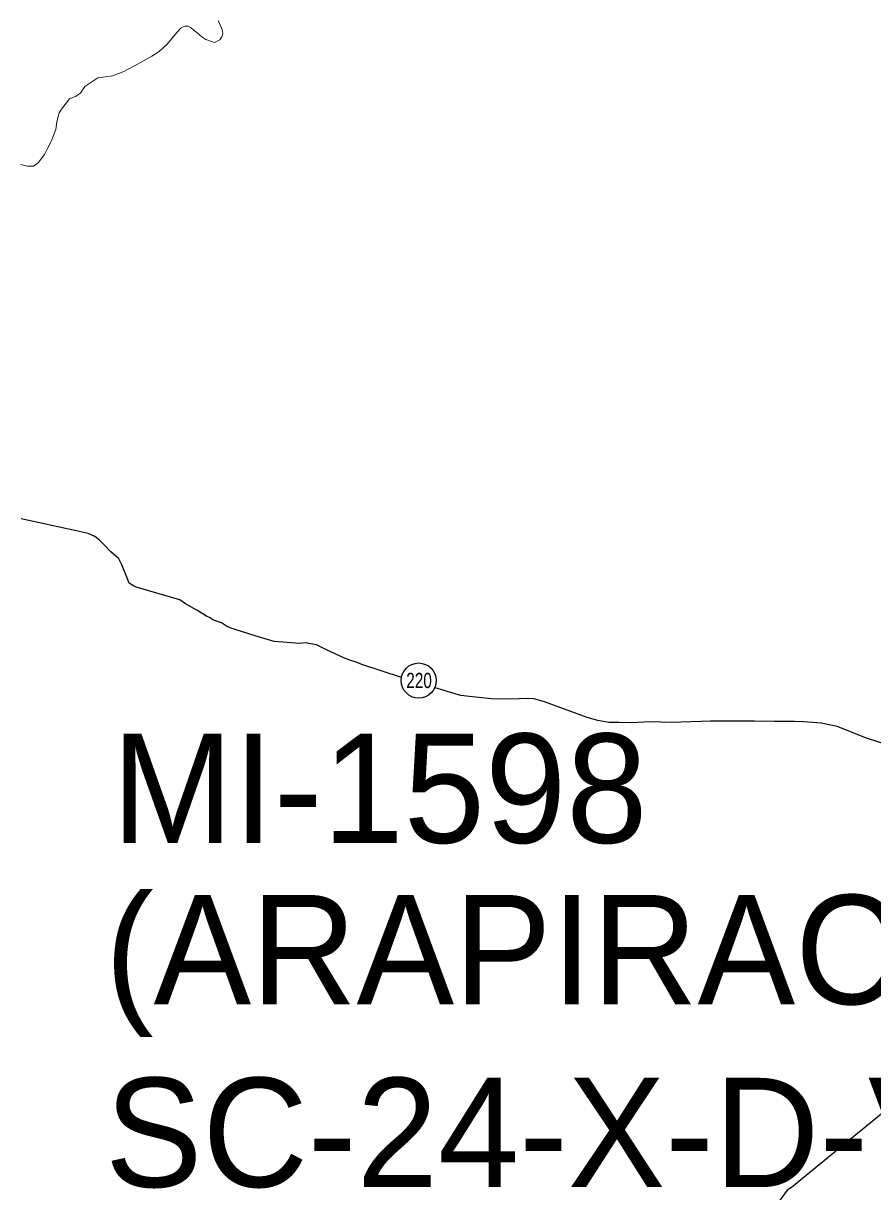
# Model space of a CAD drawing. Extents: x 553962 to 842807, y 8883888 to 9032388.
# Drawn here: x 610146 to 614032, y 8902976 to 8908325 of the extents above; entities that cross this region are included whole.
import ezdxf
from ezdxf.enums import TextEntityAlignment as Align

# ---------------------------------------------------------------- set-up
doc = ezdxf.new("R2010")
doc.units = 0
doc.header["$LTSCALE"] = 200
doc.layers.add('6', color=7, linetype='Continuous', lineweight=13)

msp = doc.modelspace()

# ---------------------------------------------------------------- linework, layer by layer
at = {"layer": '6', "lineweight": 25}
msp.add_line((612071.6, 8905270.5), (612029.8, 8905283.1), dxfattribs=at)
at = {"layer": '6'}
for points in [[(611037.6, 8908339), (611055.1, 8908296.7), (611058, 8908279.1), (611053.7, 8908263.1), (611044.9, 8908249.9), (611020.1, 8908238.2), (611002.6, 8908244.1), (610980.7, 8908251.4), (610963.1, 8908263.1), (610941.2, 8908282), (610910.6, 8908306.9), (610900.4, 8908312.7), (610885.8, 8908312.7), (610868.3, 8908305.4), (610847.8, 8908283.5), (610804, 8908230.9), (610767.5, 8908197.3), (610734, 8908175.4), (610671.2, 8908140.3), (610605.5, 8908105.2), (610553, 8908084.8)], [(610553, 8908084.8), (610485.8, 8908076), (610427.4, 8908036.6), (610407, 8908005.9), (610383.6, 8907991.2), (610357.4, 8907979.6), (610341.3, 8907960.6), (610320.9, 8907932.8), (610309.2, 8907915.3), (610299, 8907874.3), (610294.6, 8907839.3), (610272.7, 8907785.2), (610255.2, 8907748.7), (610242, 8907725.3), (610212.8, 8907687.3), (610192.4, 8907671.2), (610163.2, 8907671.2), (610134, 8907680)]]:
    msp.add_lwpolyline(points, dxfattribs=at)
at = {"layer": '6', "lineweight": 25}
for points in [[(611876.2, 8905330.5), (611694.3, 8905389.6), (611673.9, 8905398.8), (611640.3, 8905409.1), (611614.9, 8905418.3), (611529.5, 8905459.2), (611487.8, 8905480.7), (611434.8, 8905488.9), (611411.4, 8905485.9), (611293.2, 8905495.3), (611210.8, 8905518.9), (611119.2, 8905548.6), (611091.7, 8905557.8), (611075.4, 8905566), (611053.1, 8905581.3), (611012.4, 8905594.7), (611001.2, 8905603.8), (610983.9, 8905611), (610939.2, 8905638.6), (610887.3, 8905668.2), (610861.9, 8905685.6), (610662.4, 8905744), (610646.2, 8905751.2), (610629.9, 8905762.4), (610621.8, 8905781.8), (610596.6, 8905846), (610582.4, 8905873.6), (610545.9, 8905906.2), (610516.4, 8905936.9), (610492.1, 8905961.4), (610472.8, 8905975.7), (610442.2, 8905990), (610387.3, 8906001.3), (610135.8, 8906056.8)], [(612735.8, 8905143.9), (612726.5, 8905147.3), (612530.1, 8905219), (612498.6, 8905228.2), (612481.3, 8905232.3), (612452.7, 8905234.4), (612376.3, 8905230.5), (612288.7, 8905232.7), (612187.9, 8905244.1), (612147.1, 8905248.2), (612085.1, 8905265.6), (612071.6, 8905270.5)], [(614197.2, 8904989.7), (614003.8, 8905053.2), (613870.5, 8905106.5), (613833.9, 8905113.7), (613797.2, 8905120.9), (613776.9, 8905122.9), (613715.7, 8905127.1), (613675, 8905128.2), (613583.3, 8905128.4), (613491.6, 8905130.6), (613416.2, 8905130.7), (613290.9, 8905129.9), (613111.5, 8905124.2), (613014.8, 8905127.4), (612929.2, 8905123.5), (612870.1, 8905123.6), (612825.2, 8905124.7), (612775.3, 8905133.9), (612735.8, 8905143.9)], [(614884.3, 8904031.6), (614289.5, 8903510.2), (613661, 8902994.8), (613641.6, 8902983.7), (613458.3, 8902730.3), (613448.1, 8902723.2), (613436.9, 8902720.2), (613124.7, 8902678.9)]]:
    msp.add_lwpolyline(points, dxfattribs=at)
msp.add_circle((611955.2, 8905316.5), 80.3, dxfattribs=at)

# ---------------------------------------------------------------- texts
at = {"layer": '6', "width": 0.75}
msp.add_text('220', height=70, dxfattribs=at).set_placement((611956.5, 8905281.8), align=Align.CENTER)
at = {"layer": '6'}
for s, p in [('MI-1598', (610549.2, 8904573.2)), ('(ARAPIRACA)', (610519.3, 8903834.6)), ('SC-24-X-D-V', (610519.3, 8902997.6))]:
    msp.add_text(s, height=500, dxfattribs=at).set_placement(p)

doc.saveas('drawing.dxf')
